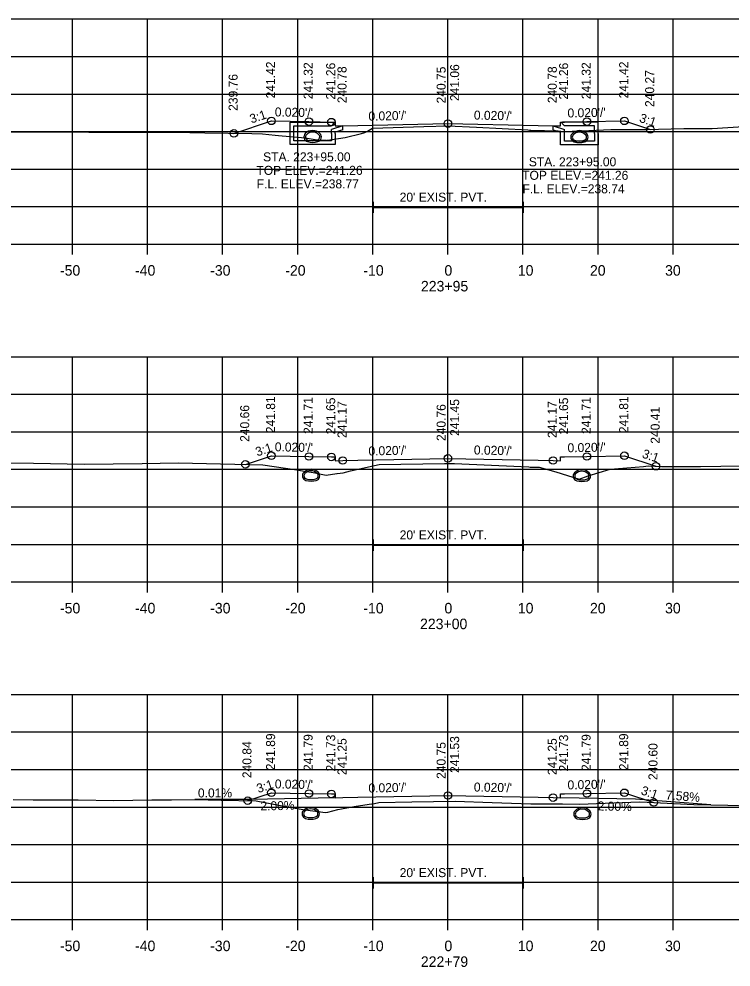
# Model space of a CAD drawing. Extents: x 1369627 to 1374022, y 380035 to 398173.
# Drawn here: x 1372829.1 to 1372923.9, y 385447 to 385573.3 of the extents above; entities that cross this region are included whole.
import ezdxf

# ---------------------------------------------------------------- set-up
doc = ezdxf.new("R2010")
doc.units = 0
for name, color, linetype in [('Default', 7, 'Continuous'), ('R_Axis', 7, 'Continuous'), ('R_Axis Annot', 7, 'Continuous'), ('R_Drive', 7, 'Continuous'), ('R_Exist Surface', 7, 'Continuous'), ('R_Fin Surface', 7, 'Continuous'), ('R_Grid', 7, 'Continuous'), ('R_No Plot', 7, 'Continuous'), ('R_Water', 7, 'Continuous'), ('R_Water Annot', 7, 'Continuous'), ('R_Xsect Elev', 7, 'Continuous'), ('R_Xsect Slope', 7, 'Continuous')]:
    doc.layers.add(name, color=color, linetype=linetype)

msp = doc.modelspace()

# ---------------------------------------------------------------- linework, layer by layer
at = {"layer": 'Default'}
for p, q in [((1372876.29, 385547.44), (1372876.29, 385548.94)), ((1372896.29, 385547.44), (1372896.29, 385548.94)), ((1372876.29, 385548.19), (1372896.29, 385548.19)), ((1372876.29, 385502.44), (1372876.29, 385503.94)), ((1372876.29, 385503.19), (1372896.29, 385503.19)), ((1372896.29, 385502.44), (1372896.29, 385503.94)), ((1372876.29, 385457.44), (1372876.29, 385458.94)), ((1372896.29, 385457.44), (1372896.29, 385458.94)), ((1372876.29, 385458.19), (1372896.29, 385458.19))]:
    msp.add_line(p, q, dxfattribs=at)
at = {"layer": 'R_Axis'}
for p, q in [((1372736.21, 385543.29), (1373036.21, 385543.29)), ((1372836.21, 385541.89), (1372836.21, 385543.29)), ((1372846.21, 385541.89), (1372846.21, 385543.29)), ((1372856.21, 385541.89), (1372856.21, 385543.29)), ((1372866.21, 385541.89), (1372866.21, 385543.29)), ((1372876.21, 385541.89), (1372876.21, 385543.29)), ((1372886.21, 385541.89), (1372886.21, 385543.29)), ((1372896.21, 385541.89), (1372896.21, 385543.29)), ((1372906.21, 385541.89), (1372906.21, 385543.29)), ((1372916.21, 385541.89), (1372916.21, 385543.29)), ((1372736.21, 385498.29), (1373036.21, 385498.29)), ((1372836.21, 385496.89), (1372836.21, 385498.29)), ((1372846.21, 385496.89), (1372846.21, 385498.29)), ((1372856.21, 385496.89), (1372856.21, 385498.29)), ((1372866.21, 385496.89), (1372866.21, 385498.29)), ((1372876.21, 385496.89), (1372876.21, 385498.29)), ((1372886.21, 385496.89), (1372886.21, 385498.29)), ((1372896.21, 385496.89), (1372896.21, 385498.29)), ((1372906.21, 385496.89), (1372906.21, 385498.29)), ((1372916.21, 385496.89), (1372916.21, 385498.29)), ((1372736.21, 385453.29), (1373036.21, 385453.29)), ((1372836.21, 385451.89), (1372836.21, 385453.29)), ((1372846.21, 385451.89), (1372846.21, 385453.29)), ((1372856.21, 385451.89), (1372856.21, 385453.29)), ((1372866.21, 385451.89), (1372866.21, 385453.29)), ((1372876.21, 385451.89), (1372876.21, 385453.29)), ((1372886.21, 385451.89), (1372886.21, 385453.29)), ((1372896.21, 385451.89), (1372896.21, 385453.29)), ((1372906.21, 385451.89), (1372906.21, 385453.29)), ((1372916.21, 385451.89), (1372916.21, 385453.29))]:
    msp.add_line(p, q, dxfattribs=at)
at = {"layer": 'R_Drive'}
for p, q in [((1372911.21, 385469.33), (1372901.21, 385469.53)), ((1372921.21, 385468.57), (1372911.21, 385469.33))]:
    msp.add_line(p, q, dxfattribs=at)
msp.add_lwpolyline([(1372871.21, 385469.53), (1372859.93, 385469.3), (1372852.5, 385469.3)], dxfattribs=at)
at = {"layer": 'R_Exist Surface'}
for points in [[(1372826.89, 385558.27), (1372833.32, 385558.25), (1372838.41, 385558.21), (1372845.52, 385558.2), (1372849.82, 385558.19), (1372853.82, 385558.11), (1372860.09, 385558.01), (1372861.52, 385557.99), (1372863.23, 385557.83), (1372863.64, 385557.78), (1372867.21, 385557.44), (1372868.53, 385557.24), (1372869.05, 385557.2), (1372869.98, 385557.13), (1372870.09, 385557.12), (1372870.16, 385557.13), (1372872.52, 385557.5), (1372874.72, 385558.01), (1372875.15, 385558.16), (1372875.5, 385558.34), (1372876.15, 385558.76), (1372883, 385558.95), (1372886.24, 385559.04), (1372890, 385558.86), (1372896.84, 385558.52), (1372897.08, 385558.49), (1372897.27, 385558.48), (1372900.89, 385558.37), (1372901.65, 385558.28), (1372904.97, 385558.43), (1372907.89, 385558.55), (1372909.21, 385558.57), (1372912.55, 385558.55), (1372917.62, 385558.68), (1372921.41, 385558.71), (1372925.58, 385558.96)], [(1372822.79, 385514.17), (1372831.02, 385514.1), (1372837.78, 385513.99), (1372845.51, 385514.06), (1372850.29, 385514.13), (1372852.2, 385514.1), (1372861.55, 385513.9), (1372866.11, 385513.21), (1372867.33, 385513.01), (1372868.01, 385512.9), (1372868.04, 385512.9), (1372870.01, 385512.52), (1372871.43, 385512.72), (1372871.46, 385512.72), (1372872.25, 385512.81), (1372873.23, 385513.07), (1372877.06, 385513.93), (1372885.76, 385514.05), (1372887.09, 385514.07), (1372895.98, 385513.65), (1372897, 385513.6), (1372897.16, 385513.58), (1372898.37, 385513.59), (1372900.59, 385512.94), (1372903.7, 385511.96), (1372904.89, 385512.44), (1372907.82, 385513.32), (1372912.25, 385513.65), (1372912.88, 385513.75), (1372914.64, 385513.67), (1372918.01, 385513.68), (1372919.84, 385513.67), (1372925.25, 385513.73)], [(1372828.32, 385469.29), (1372830.98, 385469.23), (1372835.43, 385469.24), (1372836.99, 385469.23), (1372841.72, 385469.17), (1372846.77, 385469.24), (1372848.15, 385469.26), (1372849.4, 385469.26), (1372852.5, 385469.3), (1372856.02, 385469.21), (1372860.69, 385469.11), (1372864.87, 385468.31), (1372866.42, 385468.05), (1372867.2, 385467.92), (1372869.89, 385467.57), (1372870.24, 385467.6), (1372871.54, 385467.95), (1372872.05, 385468.03), (1372873.71, 385468.35), (1372875.73, 385468.66), (1372876.43, 385468.75), (1372877.02, 385468.89), (1372881.4, 385468.97), (1372887.16, 385469.06), (1372892.12, 385468.91), (1372897.25, 385468.72), (1372901.47, 385468.71), (1372903.73, 385468.66), (1372910.55, 385468.92), (1372911.74, 385468.97), (1372912.73, 385468.93), (1372918.96, 385468.61), (1372923.47, 385468.52), (1372926.38, 385468.47)]]:
    msp.add_lwpolyline(points, dxfattribs=at)
at = {"layer": 'R_Fin Surface'}
for points in [[(1372857.71, 385558.05), (1372862.7, 385559.71), (1372867.7, 385559.61), (1372870.7, 385559.55), (1372871.2, 385559.55), (1372871.21, 385559.05), (1372872.21, 385559.07), (1372874.21, 385559.11), (1372886.21, 385559.35), (1372898.21, 385559.11), (1372900.21, 385559.07), (1372901.21, 385559.05), (1372901.22, 385559.55), (1372901.72, 385559.55), (1372904.72, 385559.61), (1372909.72, 385559.71), (1372913.18, 385558.56)], [(1372859.25, 385513.95), (1372862.7, 385515.1), (1372867.7, 385515), (1372870.7, 385514.94), (1372871.2, 385514.94), (1372871.21, 385514.44), (1372872.21, 385514.46), (1372874.21, 385514.5), (1372886.21, 385514.74), (1372898.21, 385514.5), (1372900.21, 385514.46), (1372901.21, 385514.44), (1372901.22, 385514.94), (1372901.72, 385514.94), (1372904.72, 385515), (1372909.72, 385515.1), (1372913.91, 385513.7)], [(1372859.55, 385469.14), (1372862.7, 385470.19), (1372867.7, 385470.09), (1372870.7, 385470.03), (1372871.2, 385470.03), (1372871.21, 385469.53), (1372872.21, 385469.55), (1372874.21, 385469.59), (1372886.21, 385469.83), (1372898.21, 385469.59), (1372900.21, 385469.55), (1372901.21, 385469.53), (1372901.22, 385470.03), (1372901.72, 385470.03), (1372904.72, 385470.09), (1372909.72, 385470.19), (1372913.62, 385468.89)]]:
    msp.add_lwpolyline(points, dxfattribs=at)
at = {"layer": 'R_Grid'}
for p, q in [((1372736.21, 385573.29), (1373036.21, 385573.29)), ((1372836.21, 385543.29), (1372836.21, 385573.29)), ((1372846.21, 385543.29), (1372846.21, 385573.29)), ((1372856.21, 385543.29), (1372856.21, 385573.29)), ((1372866.21, 385543.29), (1372866.21, 385573.29)), ((1372876.21, 385543.29), (1372876.21, 385573.29)), ((1372886.21, 385543.29), (1372886.21, 385573.29)), ((1372896.21, 385543.29), (1372896.21, 385573.29)), ((1372906.21, 385543.29), (1372906.21, 385573.29)), ((1372916.21, 385543.29), (1372916.21, 385573.29)), ((1372736.21, 385568.29), (1373036.21, 385568.29)), ((1372736.21, 385563.29), (1373036.21, 385563.29)), ((1372736.21, 385558.29), (1373036.21, 385558.29)), ((1372736.21, 385553.29), (1373036.21, 385553.29)), ((1372736.21, 385548.29), (1373036.21, 385548.29)), ((1372736.21, 385543.29), (1373036.21, 385543.29)), ((1372736.21, 385528.29), (1373036.21, 385528.29)), ((1372836.21, 385498.29), (1372836.21, 385528.29)), ((1372846.21, 385498.29), (1372846.21, 385528.29)), ((1372856.21, 385498.29), (1372856.21, 385528.29)), ((1372866.21, 385498.29), (1372866.21, 385528.29)), ((1372876.21, 385498.29), (1372876.21, 385528.29)), ((1372886.21, 385498.29), (1372886.21, 385528.29)), ((1372896.21, 385498.29), (1372896.21, 385528.29)), ((1372906.21, 385498.29), (1372906.21, 385528.29)), ((1372916.21, 385498.29), (1372916.21, 385528.29)), ((1372736.21, 385523.29), (1373036.21, 385523.29)), ((1372736.21, 385518.29), (1373036.21, 385518.29)), ((1372736.21, 385513.29), (1373036.21, 385513.29)), ((1372736.21, 385508.29), (1373036.21, 385508.29)), ((1372736.21, 385503.29), (1373036.21, 385503.29)), ((1372736.21, 385498.29), (1373036.21, 385498.29)), ((1372736.21, 385483.29), (1373036.21, 385483.29)), ((1372836.21, 385453.29), (1372836.21, 385483.29)), ((1372846.21, 385453.29), (1372846.21, 385483.29)), ((1372856.21, 385453.29), (1372856.21, 385483.29)), ((1372866.21, 385453.29), (1372866.21, 385483.29)), ((1372876.21, 385453.29), (1372876.21, 385483.29)), ((1372886.21, 385453.29), (1372886.21, 385483.29)), ((1372896.21, 385453.29), (1372896.21, 385483.29)), ((1372906.21, 385453.29), (1372906.21, 385483.29)), ((1372916.21, 385453.29), (1372916.21, 385483.29)), ((1372736.21, 385478.29), (1373036.21, 385478.29)), ((1372736.21, 385473.29), (1373036.21, 385473.29)), ((1372736.21, 385468.29), (1373036.21, 385468.29)), ((1372736.21, 385463.29), (1373036.21, 385463.29)), ((1372736.21, 385458.29), (1373036.21, 385458.29)), ((1372736.21, 385453.29), (1373036.21, 385453.29))]:
    msp.add_line(p, q, dxfattribs=at)
at = {"layer": 'R_No Plot'}
for centre in [(1372862.7, 385559.71), (1372867.7, 385559.61), (1372870.7, 385559.55), (1372886.21, 385559.35), (1372904.72, 385559.61), (1372909.72, 385559.71), (1372913.18, 385558.56), (1372857.71, 385558.05), (1372859.25, 385513.95), (1372862.7, 385515.1), (1372867.7, 385515), (1372870.7, 385514.94), (1372872.21, 385514.46), (1372886.21, 385514.74), (1372900.21, 385514.46), (1372904.72, 385515), (1372909.72, 385515.1), (1372913.91, 385513.7), (1372862.7, 385470.19), (1372867.7, 385470.09), (1372870.7, 385470.03), (1372886.21, 385469.83), (1372904.72, 385470.09), (1372909.72, 385470.19), (1372859.55, 385469.14), (1372900.21, 385469.55), (1372913.62, 385468.89)]:
    msp.add_circle(centre, 0.5, dxfattribs=at)
at = {"layer": 'R_Water'}
for p, q in [((1372865.2, 385559.55), (1372870.95, 385559.55)), ((1372865.2, 385558.05), (1372865.2, 385559.55)), ((1372865.7, 385558.05), (1372865.7, 385559.05)), ((1372865.7, 385559.05), (1372870.7, 385559.05)), ((1372871.03, 385559.39), (1372870.7, 385559.05)), ((1372872.2, 385559.07), (1372870.7, 385558.55)), ((1372871.03, 385559.39), (1372870.95, 385559.55)), ((1372900.22, 385559.07), (1372901.72, 385558.55)), ((1372901.39, 385559.39), (1372901.47, 385559.55)), ((1372901.39, 385559.39), (1372901.72, 385559.05)), ((1372906.22, 385559.55), (1372901.47, 385559.55)), ((1372905.72, 385559.05), (1372901.72, 385559.05)), ((1372905.72, 385558.05), (1372905.72, 385559.05)), ((1372906.22, 385558.05), (1372906.22, 385559.55)), ((1372870.7, 385558.05), (1372870.7, 385558.55)), ((1372872.2, 385558.54), (1372871.2, 385558.2)), ((1372871.2, 385558.05), (1372871.2, 385558.2)), ((1372900.22, 385558.54), (1372901.22, 385558.2)), ((1372901.22, 385558.05), (1372901.22, 385558.2)), ((1372901.72, 385558.05), (1372901.72, 385558.55))]:
    msp.add_line(p, q, dxfattribs=at)
for points in [[(1372872.2, 385558.54), (1372872.2, 385559.07)], [(1372900.22, 385558.54), (1372900.22, 385559.07)], [(1372871.2, 385558.05), (1372871.2, 385556.56), (1372868.2, 385556.56), (1372865.2, 385556.56), (1372865.2, 385558.05)], [(1372870.7, 385558.05), (1372870.7, 385557.06), (1372868.2, 385557.06), (1372865.7, 385557.06), (1372865.7, 385558.05)], [(1372906.22, 385558.05), (1372906.22, 385556.53), (1372903.72, 385556.53), (1372901.22, 385556.53), (1372901.22, 385558.05)], [(1372905.72, 385558.05), (1372905.72, 385557.03), (1372903.72, 385557.03), (1372901.72, 385557.03), (1372901.72, 385558.05)]]:
    msp.add_lwpolyline(points, dxfattribs=at)
for centre, radius, start, end in [((1372867.69, 385557.57), 0.646, 136.3515, 253.9529), ((1372867.69, 385557.57), 0.646, 136.3515, 253.9529), ((1372868.2, 385557.08), 1.35, 43.6485, 136.3515), ((1372868.2, 385557.08), 1.35, 43.6485, 136.3515), ((1372867.69, 385557.57), 0.438, 136.3515, 253.9529), ((1372867.69, 385557.57), 0.438, 136.3515, 253.9529), ((1372868.2, 385557.08), 1.15, 43.6485, 136.3515), ((1372868.2, 385557.08), 1.15, 43.6485, 136.3515), ((1372868.71, 385557.57), 0.438, 286.0471, 43.6485), ((1372868.71, 385557.57), 0.438, 286.0471, 43.6485), ((1372868.71, 385557.57), 0.646, 286.0471, 43.6485), ((1372868.71, 385557.57), 0.646, 286.0471, 43.6485), ((1372903.21, 385557.54), 0.646, 136.3515, 253.9529), ((1372903.21, 385557.55), 0.646, 136.3515, 253.9529), ((1372903.72, 385557.05), 1.35, 43.6485, 136.3515), ((1372903.72, 385557.06), 1.35, 43.6485, 136.3515), ((1372903.21, 385557.55), 0.438, 136.3515, 253.9529), ((1372903.21, 385557.54), 0.438, 136.3515, 253.9529), ((1372903.72, 385557.05), 1.15, 43.6485, 136.3515), ((1372903.72, 385557.06), 1.15, 43.6485, 136.3515), ((1372904.23, 385557.55), 0.438, 286.0471, 43.6485), ((1372904.23, 385557.54), 0.438, 286.0471, 43.6485), ((1372904.23, 385557.54), 0.646, 286.0471, 43.6485), ((1372904.23, 385557.55), 0.646, 286.0471, 43.6485), ((1372868.2, 385559.35), 2.5, 253.9529, 286.0471), ((1372868.2, 385559.35), 2.5, 253.9529, 286.0471), ((1372868.2, 385559.35), 2.29, 253.9529, 286.0471), ((1372868.2, 385559.35), 2.29, 253.9529, 286.0471), ((1372903.72, 385559.33), 2.5, 253.9529, 286.0471), ((1372903.72, 385559.32), 2.5, 253.9529, 286.0471), ((1372903.72, 385559.33), 2.29, 253.9529, 286.0471), ((1372903.72, 385559.32), 2.29, 253.9529, 286.0471), ((1372867.99, 385511.94), 1.35, 43.6485, 136.3515), ((1372904.05, 385511.89), 1.35, 43.6485, 136.3515), ((1372867.48, 385512.43), 0.646, 136.3515, 253.9529), ((1372867.48, 385512.43), 0.438, 136.3515, 253.9529), ((1372867.99, 385511.94), 1.15, 43.6485, 136.3515), ((1372867.99, 385514.21), 2.29, 253.9529, 286.0471), ((1372868.5, 385512.43), 0.438, 286.0471, 43.6485), ((1372868.5, 385512.43), 0.646, 286.0471, 43.6485), ((1372903.54, 385512.38), 0.646, 136.3515, 253.9529), ((1372903.54, 385512.38), 0.438, 136.3515, 253.9529), ((1372904.05, 385511.89), 1.15, 43.6485, 136.3515), ((1372904.05, 385514.17), 2.29, 253.9529, 286.0471), ((1372904.56, 385512.38), 0.438, 286.0471, 43.6485), ((1372904.56, 385512.38), 0.646, 286.0471, 43.6485), ((1372867.99, 385514.21), 2.5, 253.9529, 286.0471), ((1372904.05, 385514.17), 2.5, 253.9529, 286.0471), ((1372867.43, 385467.39), 0.646, 136.3515, 253.9529), ((1372867.94, 385466.9), 1.35, 43.6485, 136.3515), ((1372867.43, 385467.39), 0.438, 136.3515, 253.9529), ((1372867.94, 385466.9), 1.15, 43.6485, 136.3515), ((1372868.46, 385467.39), 0.438, 286.0471, 43.6485), ((1372868.46, 385467.39), 0.646, 286.0471, 43.6485), ((1372903.61, 385467.35), 0.646, 136.3515, 253.9529), ((1372904.12, 385466.86), 1.35, 43.6485, 136.3515), ((1372903.61, 385467.35), 0.438, 136.3515, 253.9529), ((1372904.12, 385466.86), 1.15, 43.6485, 136.3515), ((1372904.63, 385467.35), 0.438, 286.0471, 43.6485), ((1372904.63, 385467.35), 0.646, 286.0471, 43.6485), ((1372867.94, 385469.17), 2.5, 253.9529, 286.0471), ((1372867.94, 385469.17), 2.29, 253.9529, 286.0471), ((1372904.12, 385469.13), 2.5, 253.9529, 286.0471), ((1372904.12, 385469.13), 2.29, 253.9529, 286.0471)]:
    msp.add_arc(centre, radius, start, end, dxfattribs=at)
at = {"layer": 'R_Xsect Elev'}
for p, q in [((1372886.21, 385559.04), (1372886.21, 385569.04)), ((1372886.21, 385514.06), (1372886.21, 385524.06)), ((1372886.21, 385469.04), (1372886.21, 385479.04))]:
    msp.add_line(p, q, dxfattribs=at)

# ---------------------------------------------------------------- texts
at = {"layer": 'R_Axis Annot'}
for s, height, p in [("20' EXIST. PVT.", 1.2, (1372879.79, 385548.95)), ('-50', 1.4, (1372834.55, 385539.09)), ('-40', 1.4, (1372844.55, 385539.09)), ('-30', 1.4, (1372854.55, 385539.09)), ('-20', 1.4, (1372864.55, 385539.09)), ('-10', 1.4, (1372874.95, 385539.09)), ('0', 1.4, (1372885.75, 385539.09)), ('10', 1.4, (1372895.52, 385539.09)), ('20', 1.4, (1372905.13, 385539.09)), ('30', 1.4, (1372915.13, 385539.09)), ('223+95', 1.4, (1372882.62, 385536.99)), ("20' EXIST. PVT.", 1.2, (1372879.79, 385503.95)), ('-50', 1.4, (1372834.55, 385494.09)), ('-40', 1.4, (1372844.55, 385494.09)), ('-30', 1.4, (1372854.55, 385494.09)), ('-20', 1.4, (1372864.55, 385494.09)), ('-10', 1.4, (1372874.95, 385494.09)), ('0', 1.4, (1372885.75, 385494.09)), ('10', 1.4, (1372895.52, 385494.09)), ('20', 1.4, (1372905.13, 385494.09)), ('30', 1.4, (1372915.13, 385494.09)), ('223+00', 1.4, (1372882.5, 385491.99)), ("20' EXIST. PVT.", 1.2, (1372879.79, 385458.95)), ('-50', 1.4, (1372834.55, 385449.09)), ('-40', 1.4, (1372844.55, 385449.09)), ('-30', 1.4, (1372854.55, 385449.09)), ('-20', 1.4, (1372864.55, 385449.09)), ('-10', 1.4, (1372874.95, 385449.09)), ('0', 1.4, (1372885.75, 385449.09)), ('10', 1.4, (1372895.52, 385449.09)), ('20', 1.4, (1372905.13, 385449.09)), ('30', 1.4, (1372915.13, 385449.09)), ('222+79', 1.4, (1372882.61, 385446.99))]:
    msp.add_text(s, height=height, dxfattribs=at).set_placement(p)
at = {"layer": 'R_Water Annot'}
for s, p in [('STA. 223+95.00', (1372861.6, 385554.32)), ('STA. 223+95.00', (1372896.99, 385553.66)), ('TOP ELEV.=241.26', (1372860.71, 385552.52)), ('TOP ELEV.=241.26', (1372896.1, 385551.86)), ('F.L. ELEV.=238.77', (1372860.75, 385550.72)), ('F.L. ELEV.=238.74', (1372896.14, 385550.06))]:
    msp.add_text(s, height=1.2, dxfattribs=at).set_placement(p)
at = {"layer": 'R_Xsect Elev'}
for s, rotation, p in [('241.42', 90, (1372863.2, 385562.71)), ('241.32', 90, (1372868.2, 385562.61)), ('241.32', 90, (1372905.22, 385562.61)), ('241.42', 90, (1372910.22, 385562.71)), ('241.26', 90, (1372871.2, 385562.55)), ('240.78', 90, (1372872.71, 385562.07)), ('240.75', 90, (1372885.91, 385562.04)), ('241.06', 90, (1372887.71, 385562.35)), ('240.78', 90, (1372900.71, 385562.07)), ('241.26', 90, (1372902.22, 385562.55)), ('240.27', 90, (1372913.68, 385561.56)), ('239.76', 90, (1372858.21, 385561.05)), ('241.81', 90, (1372863.2, 385518.1)), ('241.71', 90, (1372868.2, 385518)), ('241.65', 90, (1372871.2, 385517.94)), ('241.17', 90, (1372872.71, 385517.46)), ('241.45', 90, (1372887.71, 385517.74)), ('241.17', 90, (1372900.71, 385517.46)), ('241.65', 90, (1372902.22, 385517.94)), ('241.71', 90, (1372905.22, 385518)), ('241.81', 90, (1372910.22, 385518.1)), ('240.66', 90, (1372859.75, 385516.95)), ('240.76', 90, (1372885.91, 385517.06)), ('240.41', 90, (1372914.41, 385516.7)), ('241.89', 90, (1372863.2, 385473.19)), ('241.79', 90, (1372868.2, 385473.09)), ('241.73', 90, (1372871.2, 385473.03)), ('241.73', 90, (1372902.22, 385473.03)), ('241.79', 90, (1372905.22, 385473.09)), ('241.89', 90, (1372910.22, 385473.19)), ('240.84', 90, (1372860.05, 385472.14)), ('241.25', 90, (1372872.71, 385472.55)), ('240.75', 90, (1372885.91, 385472.04)), ('241.53', 90, (1372887.71, 385472.83)), ('241.25', 90, (1372900.71, 385472.55)), ('240.60', 90, (1372914.12, 385471.89)), ('0.01%', 359.9937, (1372852.92, 385469.57)), ('7.58%', 355.6649, (1372915.19, 385469.31)), ('2.00%', 1.1458, (1372861.25, 385467.83)), ('2.00%', 358.8542, (1372906.14, 385467.84))]:
    msp.add_text(s, height=1.2, rotation=rotation, dxfattribs=at).set_placement(p)
at = {"layer": 'R_Xsect Slope'}
for s, rotation, p in [("0.020'/'", 358.8542, (1372863.15, 385560.31)), ("0.020'/'", 1.1458, (1372875.64, 385559.74)), ("0.020'/'", 358.8542, (1372889.66, 385559.89)), ("0.020'/'", 1.1458, (1372902.15, 385560.16)), ('3:1', 18.4332, (1372860.05, 385559.36)), ('3:1', 341.5668, (1372911.61, 385559.61)), ("0.020'/'", 358.8542, (1372863.15, 385515.69)), ("0.020'/'", 1.1458, (1372902.15, 385515.55)), ('3:1', 18.4332, (1372860.82, 385515)), ("0.020'/'", 1.1458, (1372875.64, 385515.13)), ("0.020'/'", 358.8542, (1372889.66, 385515.27)), ('3:1', 341.5668, (1372911.98, 385514.88)), ('3:1', 18.4332, (1372860.97, 385470.14)), ("0.020'/'", 358.8542, (1372863.15, 385470.78)), ("0.020'/'", 1.1458, (1372875.64, 385470.22)), ("0.020'/'", 358.8542, (1372889.66, 385470.36)), ("0.020'/'", 1.1458, (1372902.15, 385470.64)), ('3:1', 341.5668, (1372911.83, 385470.01))]:
    msp.add_text(s, height=1.2, rotation=rotation, dxfattribs=at).set_placement(p)

doc.saveas('drawing.dxf')
